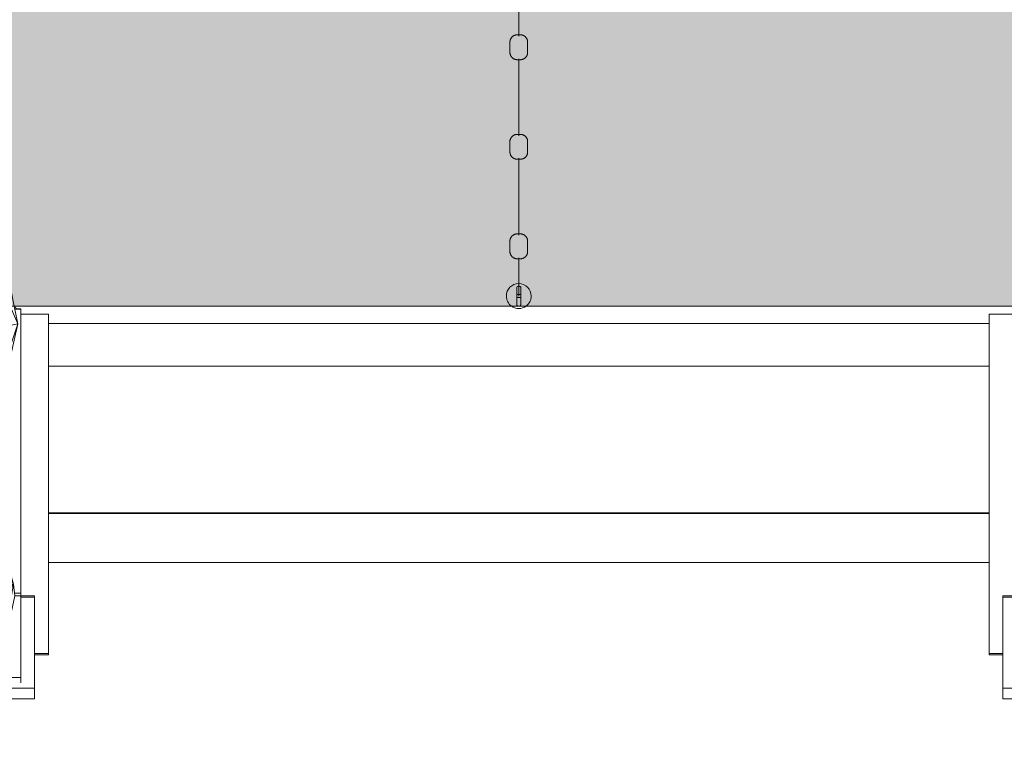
# Model space of a CAD drawing. Header units: millimetres. Extents: x 2016 to 102618, y -16590 to 68005.
# Tile 383 of 654: x 85498 to 87475, y 35419 to 36875. Entities that reach past the tile are written whole.
import ezdxf

# ---------------------------------------------------------------- set-up
doc = ezdxf.new("R2010")
doc.units = ezdxf.units.MM
for name, color, linetype, lineweight in [('A-DETL', 90, 'Continuous', 18), ('A-FLOR', 192, 'Continuous', 13), ('A-WALL', 113, 'Continuous', 13), ('L-PLNT', 71, 'Continuous', 13), ('Q-SPCQ', 91, 'Continuous', 13)]:
    doc.layers.add(name, color=color, linetype=linetype, lineweight=lineweight)
doc.layers.add('Water', color=131, linetype='Continuous')

# ---------------------------------------------------------------- blocks, each defined once
blk = doc.blocks.new('43_VCS_SE_goot_rooster_schuin - 28_VCS_RVS wand-gootrooster 25000mm-4108942-00 Begane grond')
at = {"layer": 'Q-SPCQ'}
for p, q in [((8444.5, 148.8), (6555.5, 148.8)), ((6555.5, -145.8), (8444.5, -145.8)), ((8444.5, -147.1), (6555.5, -147.1))]:
    blk.add_line(p, q, dxfattribs=at)
blk = doc.blocks.new('72_VCS_SE_startblok - startblok-V273-00 Begane grond')
at = {"layer": 'Q-SPCQ'}
for p, q in [((698.4, 305.5), (16.3, 305.5)), ((16.3, 305.5), (16.3, 250)), ((698.4, 305.5), (698.4, 277.5)), ((701.1, 305.5), (698.4, 305.5)), ((701.1, 277.5), (701.1, 305.5)), ((582.3, 277.5), (582.3, 237.7)), ((582.3, 277.5), (584.8, 277.5)), ((584.8, 277.5), (767.8, 277.5)), ((584.8, 277.5), (584.8, 250)), ((767.8, 277.5), (789.5, 277.5)), ((767.8, 277.5), (767.8, 197.9)), ((789.5, 277.5), (789.5, 195.1)), ((5.3, 250), (5.3, 237.5)), ((5.3, 250), (6.1, 250)), ((6.1, 250), (577, 250)), ((6.1, 237.7), (6.1, 250)), ((577, 250), (577, 237.2)), ((577, 250), (580, 250)), ((580, 250), (746.5, 250)), ((746.5, 250), (756.9, 250)), ((746.5, 250), (746.5, 202.5)), ((746.5, 64.6), (746.5, -250)), ((767.8, 69.3), (767.8, -277.5)), ((789.5, 74.2), (789.5, -277.5)), ((577, -49.1), (577, -250)), ((582.3, -40.8), (582.3, -277.5)), ((5.3, -198.2), (5.3, -250)), ((6.1, -250), (6.1, -198.3)), ((6.1, -250), (5.3, -250)), ((577, -250), (6.1, -250)), ((16.3, -250), (16.3, -305.5)), ((580, -250), (577, -250)), ((746.5, -250), (580, -250)), ((584.8, -250), (584.8, -277.5)), ((756.9, -250), (746.5, -250)), ((584.8, -277.5), (582.3, -277.5)), ((767.8, -277.5), (584.8, -277.5)), ((698.4, -277.5), (698.4, -305.5)), ((701.1, -305.5), (701.1, -277.5)), ((789.5, -277.5), (767.8, -277.5)), ((698.4, -305.5), (16.3, -305.5)), ((701.1, -305.5), (698.4, -305.5))]:
    blk.add_line(p, q, dxfattribs=at)
at = {"layer": 'Q-SPCQ', "flags": 128}
blk.add_lwpolyline([(0.3, -228), (0.3, -227.4), (0.3, -226.7), (0.3, -225.9), (0.3, -225), (0.3, -224), (0.3, -222.9), (0.3, -221.8), (0.3, -220.6), (0.3, -219.3), (0.3, -217.9), (0.3, -216.5), (0.3, -215), (0.3, -213.4), (0.3, -211.8), (0.3, -210.1), (0.3, -208.3), (0.3, -206.5), (0.3, -204.6), (0.3, -202.7), (0.3, -200.8), (0.3, -198.7), (0.3, -197.4)], dxfattribs=at)
at = {"layer": 'Q-SPCQ'}
for centre, start_param, end_param in [((15.3, 230), 2.503738, 2.617994), ((15.3, 230), 2.230939, 2.356194), ((15.3, -230), 2.879793, 3.403392), ((15.3, -230), 2.500242, 2.735911), ((15.3, -230), 3.55076, 3.856412), ((15.3, -230), 2.230939, 2.356194), ((15.3, -230), 3.926991, 4.052246)]:
    blk.add_ellipse(centre, major_axis=(15, 0), ratio=0.999679, start_param=start_param, end_param=end_param, dxfattribs=at)
for points, knots in [([(6, 241.8), (5.2, 241.2), (3.7, 239.7), (2.5, 238), (2, 237)], [-0.2881294, -0.2881294, -0.2881294, -0.2881294, -0.2222222, -0.1553465, -0.1553465, -0.1553465, -0.1553465]), ([(6, -218.2), (5.2, -218.8), (3.2, -220.8), (0.9, -224.8), (0.3, -228.3), (0.3, -230)], [-0.2881294, -0.2881294, -0.2881294, -0.2881294, -0.2222222, -0.1111111, 0, 0, 0, 0]), ([(0.3, -230), (0.3, -231.7), (0.9, -235.2), (3.2, -239.2), (5.2, -241.2), (6, -241.8)], [-1, -1, -1, -1, -0.8888889, -0.7777778, -0.7119288, -0.7119288, -0.7119288, -0.7119288])]:
    blk.add_open_spline(points, degree=3, knots=knots, dxfattribs=at)
blk = doc.blocks.new('72_VCS_SE_startblok - startblok-V272-00 Begane grond')
at = {"layer": 'Q-SPCQ'}
for p, q in [((698.4, 305.5), (16.3, 305.5)), ((16.3, 305.5), (16.3, 250)), ((698.4, 305.5), (698.4, 277.5)), ((701.1, 305.5), (698.4, 305.5)), ((701.1, 277.5), (701.1, 305.5)), ((582.3, 277.5), (582.3, -277.5)), ((582.3, 277.5), (584.8, 277.5)), ((584.8, 277.5), (767.8, 277.5)), ((584.8, 277.5), (584.8, 250)), ((767.8, 277.5), (789.5, 277.5)), ((767.8, 277.5), (767.8, -277.5)), ((789.5, 277.5), (789.5, -277.5)), ((5.3, 250), (5.3, -250)), ((5.3, 250), (6.1, 250)), ((6.1, 250), (577, 250)), ((6.1, -250), (6.1, 250)), ((577, 250), (577, -250)), ((577, 250), (580, 250)), ((580, 250), (746.5, 250)), ((746.5, 250), (756.9, 250)), ((746.5, 250), (746.5, -250)), ((0.3, 173.3), (0.3, -173.3)), ((6.1, -250), (5.3, -250)), ((577, -250), (6.1, -250)), ((16.3, -250), (16.3, -305.5)), ((580, -250), (577, -250)), ((746.5, -250), (580, -250)), ((584.8, -250), (584.8, -277.5)), ((756.9, -250), (746.5, -250)), ((584.8, -277.5), (582.3, -277.5)), ((767.8, -277.5), (584.8, -277.5)), ((698.4, -277.5), (698.4, -305.5)), ((701.1, -305.5), (701.1, -277.5)), ((789.5, -277.5), (767.8, -277.5)), ((698.4, -305.5), (16.3, -305.5)), ((701.1, -305.5), (698.4, -305.5))]:
    blk.add_line(p, q, dxfattribs=at)
at = {"layer": 'Q-SPCQ', "flags": 128}
for points in [[(0.3, 173.3), (0.3, 175.6), (0.3, 177.8), (0.3, 180.1), (0.3, 182.3), (0.3, 184.6), (0.3, 186.8), (0.3, 189), (0.3, 191.1), (0.3, 193.3), (0.3, 195.4), (0.3, 197.5), (0.3, 199.5), (0.3, 201.5), (0.3, 203.4), (0.3, 205.3), (0.3, 207.2), (0.3, 209), (0.3, 210.7), (0.3, 212.4), (0.3, 214), (0.3, 215.5), (0.3, 217), (0.3, 218.4), (0.3, 219.8), (0.3, 221), (0.3, 222.2), (0.3, 223.3), (0.3, 224.3), (0.3, 225.3), (0.3, 226.2), (0.3, 226.9), (0.3, 227.6), (0.3, 228.2)], [(0.3, -228), (0.3, -227.4), (0.3, -226.7), (0.3, -225.9), (0.3, -225), (0.3, -224), (0.3, -222.9), (0.3, -221.8), (0.3, -220.6), (0.3, -219.3), (0.3, -217.9), (0.3, -216.5), (0.3, -215), (0.3, -213.4), (0.3, -211.8), (0.3, -210.1), (0.3, -208.3), (0.3, -206.5), (0.3, -204.6), (0.3, -202.7), (0.3, -200.8), (0.3, -198.7), (0.3, -196.7), (0.3, -194.6), (0.3, -192.5), (0.3, -190.3), (0.3, -188.2), (0.3, -186), (0.3, -183.8), (0.3, -181.5), (0.3, -179.3), (0.3, -177), (0.3, -174.7), (0.3, -173.3)]]:
    blk.add_lwpolyline(points, dxfattribs=at)
at = {"layer": 'Q-SPCQ'}
for centre, start_param, end_param in [((15.3, 230), 2.503738, 2.732409), ((15.3, 230), 2.230939, 2.356194), ((15.3, 230), 2.879793, 3.403392), ((15.3, 230), 3.547264, 4.052246), ((15.3, -230), 2.879793, 3.403392), ((15.3, -230), 2.500242, 2.735911), ((15.3, -230), 3.55076, 3.856412), ((15.3, -230), 2.230939, 2.356194), ((15.3, -230), 3.926991, 4.052246)]:
    blk.add_ellipse(centre, major_axis=(15, 0), ratio=0.999679, start_param=start_param, end_param=end_param, dxfattribs=at)
for points, knots in [([(6, 241.8), (5.2, 241.2), (3.2, 239.2), (0.9, 235.2), (0.3, 231.7), (0.3, 230)], [-0.2881294, -0.2881294, -0.2881294, -0.2881294, -0.2222222, -0.1111111, 0, 0, 0, 0]), ([(0.3, 230), (0.3, 228.3), (0.9, 224.8), (3.2, 220.8), (5.2, 218.8), (6, 218.2)], [-1, -1, -1, -1, -0.8888889, -0.7777778, -0.7119288, -0.7119288, -0.7119288, -0.7119288]), ([(6, -218.2), (5.2, -218.8), (3.2, -220.8), (0.9, -224.8), (0.3, -228.3), (0.3, -230)], [-0.2881294, -0.2881294, -0.2881294, -0.2881294, -0.2222222, -0.1111111, 0, 0, 0, 0]), ([(0.3, -230), (0.3, -231.7), (0.9, -235.2), (3.2, -239.2), (5.2, -241.2), (6, -241.8)], [-1, -1, -1, -1, -0.8888889, -0.7777778, -0.7119288, -0.7119288, -0.7119288, -0.7119288])]:
    blk.add_open_spline(points, degree=3, knots=knots, dxfattribs=at)
blk = doc.blocks.new('89_VCS_SE_drijflijn - drijflijn-V276-00 Begane grond')
at = {"layer": 'Q-SPCQ'}
for p, q in [((11179.9, 0), (11334.6, 0)), ((11367.2, 17.8), (11346.7, 17.8)), ((11379.9, 0), (11534.6, 0)), ((11567.2, 17.8), (11546.7, 17.8)), ((11579.9, 0), (11734.6, 0)), ((11767.2, 17.8), (11746.7, 17.8)), ((11779.9, 0), (11856.9, 0)), ((11836.9, -1.2), (11836.9, 1.1)), ((11839.9, 4.1), (11873.9, 4.1)), ((11853.9, 4.1), (11853.9, -4.2)), ((11859.9, -4.2), (11859.9, 4.1)), ((11876.9, 1.1), (11876.9, -1.2)), ((11346.7, -17.8), (11367.2, -17.8)), ((11546.7, -17.8), (11567.2, -17.8)), ((11746.7, -17.8), (11767.2, -17.8)), ((11873.9, -4.2), (11839.9, -4.2))]:
    blk.add_line(p, q, dxfattribs=at)
at = {"layer": 'Q-SPCQ', "flags": 128}
for points in [[(11331.9, 3), (11331.9, 3.6), (11331.9, 4.2), (11332, 4.8), (11332.1, 5.4), (11332.2, 5.9), (11332.3, 6.5), (11332.5, 7.1), (11332.6, 7.7), (11332.8, 8.2), (11333, 8.8), (11333.3, 9.3), (11333.6, 9.9), (11333.8, 10.4), (11334.1, 10.9), (11334.5, 11.4), (11334.8, 11.9), (11335.2, 12.3), (11335.6, 12.8), (11336, 13.2), (11336.4, 13.6), (11336.8, 14.1), (11337.3, 14.4), (11337.7, 14.8), (11338.2, 15.2), (11338.7, 15.5), (11339.2, 15.8), (11339.7, 16.1), (11340.3, 16.4), (11340.8, 16.6), (11341.3, 16.8), (11341.9, 17), (11342.5, 17.2), (11343, 17.4), (11343.6, 17.5), (11344.2, 17.6), (11344.8, 17.7), (11345.4, 17.8), (11346, 17.8), (11346.6, 17.8), (11346.7, 17.8)], [(11331.9, -3), (11331.9, -3), (11331.9, -3), (11331.9, -3), (11331.9, -3), (11331.9, -2.9), (11331.9, -2.9), (11331.9, -2.9), (11331.9, -2.8), (11331.9, -2.8), (11331.9, -2.8), (11331.9, -2.7), (11331.9, -2.7), (11331.9, -2.6), (11331.9, -2.5), (11331.9, -2.5), (11331.9, -2.4), (11331.9, -2.3), (11331.9, -2.3), (11331.9, -2.2), (11331.9, -2.1), (11331.9, -2), (11331.9, -1.9), (11331.9, -1.8), (11331.9, -1.7), (11331.9, -1.6), (11331.9, -1.5), (11331.9, -1.4), (11331.9, -1.3), (11331.9, -1.2), (11331.9, -1.1), (11331.9, -1), (11331.9, -0.9), (11331.9, -0.7), (11331.9, -0.6), (11331.9, -0.5), (11331.9, -0.4), (11331.9, -0.3), (11331.9, -0.2), (11331.9, 0), (11331.9, 0.1), (11331.9, 0.2), (11331.9, 0.3), (11331.9, 0.4), (11331.9, 0.6), (11331.9, 0.7), (11331.9, 0.8), (11331.9, 0.9), (11331.9, 1), (11331.9, 1.1), (11331.9, 1.2), (11331.9, 1.4), (11331.9, 1.5), (11331.9, 1.6), (11331.9, 1.7), (11331.9, 1.8), (11331.9, 1.9), (11331.9, 2), (11331.9, 2), (11331.9, 2.1), (11331.9, 2.2), (11331.9, 2.3), (11331.9, 2.4), (11331.9, 2.4), (11331.9, 2.5), (11331.9, 2.6), (11331.9, 2.6), (11331.9, 2.7), (11331.9, 2.7), (11331.9, 2.8), (11331.9, 2.8), (11331.9, 2.9), (11331.9, 2.9), (11331.9, 2.9), (11331.9, 3), (11331.9, 3), (11331.9, 3), (11331.9, 3), (11331.9, 3)], [(11331.9, 3), (11331.9, 3), (11331.9, 3), (11331.9, 3), (11331.9, 3), (11331.9, 2.9), (11331.9, 2.9), (11331.9, 2.9), (11331.9, 2.8), (11331.9, 2.8), (11331.9, 2.8), (11331.9, 2.7), (11331.9, 2.7), (11331.9, 2.6), (11331.9, 2.5), (11331.9, 2.5), (11331.9, 2.4), (11331.9, 2.3), (11331.9, 2.3), (11331.9, 2.2), (11331.9, 2.1), (11331.9, 2), (11331.9, 1.9), (11331.9, 1.8), (11331.9, 1.7), (11331.9, 1.6), (11331.9, 1.5), (11331.9, 1.4), (11331.9, 1.3), (11331.9, 1.2), (11331.9, 1.1), (11331.9, 1), (11331.9, 0.9), (11331.9, 0.7), (11331.9, 0.6), (11331.9, 0.5), (11331.9, 0.4), (11331.9, 0.3), (11331.9, 0.2), (11331.9, 0), (11331.9, -0.1), (11331.9, -0.2), (11331.9, -0.3), (11331.9, -0.4), (11331.9, -0.6), (11331.9, -0.7), (11331.9, -0.8), (11331.9, -0.9), (11331.9, -1), (11331.9, -1.1), (11331.9, -1.2), (11331.9, -1.4), (11331.9, -1.5), (11331.9, -1.6), (11331.9, -1.7), (11331.9, -1.8), (11331.9, -1.9), (11331.9, -2), (11331.9, -2), (11331.9, -2.1), (11331.9, -2.2), (11331.9, -2.3), (11331.9, -2.4), (11331.9, -2.4), (11331.9, -2.5), (11331.9, -2.6), (11331.9, -2.6), (11331.9, -2.7), (11331.9, -2.7), (11331.9, -2.8), (11331.9, -2.8), (11331.9, -2.9), (11331.9, -2.9), (11331.9, -2.9), (11331.9, -3), (11331.9, -3), (11331.9, -3), (11331.9, -3), (11331.9, -3)], [(11367.2, 17.8), (11367.8, 17.8), (11368.4, 17.8), (11368.9, 17.7), (11369.5, 17.7), (11370.1, 17.5), (11370.7, 17.4), (11371.2, 17.3), (11371.8, 17.1), (11372.4, 16.9), (11372.9, 16.7), (11373.4, 16.4), (11374, 16.2), (11374.5, 15.9), (11375, 15.6), (11375.5, 15.3), (11376, 14.9), (11376.4, 14.6), (11376.9, 14.2), (11377.3, 13.8), (11377.7, 13.4), (11378.1, 13), (11378.5, 12.5), (11378.9, 12.1), (11379.2, 11.6), (11379.5, 11.1), (11379.9, 10.6), (11380.1, 10.1), (11380.4, 9.6), (11380.7, 9), (11380.9, 8.5), (11381.1, 7.9), (11381.3, 7.4), (11381.4, 6.8), (11381.5, 6.2), (11381.7, 5.7), (11381.7, 5.1), (11381.8, 4.5), (11381.9, 3.9), (11381.9, 3.3), (11381.9, 3.2)], [(11381.9, 3.2), (11381.9, 3.2), (11381.9, 3.1), (11381.9, 3.1), (11381.9, 3.1), (11381.9, 3.1), (11381.9, 3.1), (11381.9, 3), (11381.9, 3), (11381.9, 3), (11381.9, 2.9), (11381.9, 2.9), (11381.9, 2.8), (11381.9, 2.7), (11381.9, 2.7), (11381.9, 2.6), (11381.9, 2.5), (11381.9, 2.5), (11381.9, 2.4), (11381.9, 2.3), (11381.9, 2.2), (11381.9, 2.1), (11381.9, 2), (11381.9, 1.9), (11381.9, 1.8), (11381.9, 1.7), (11381.9, 1.6), (11381.9, 1.5), (11381.9, 1.4), (11381.9, 1.3), (11381.9, 1.1), (11381.9, 1), (11381.9, 0.9), (11381.9, 0.8), (11381.9, 0.7), (11381.9, 0.5), (11381.9, 0.4), (11381.9, 0.3), (11381.9, 0.2), (11381.9, 0), (11381.9, -0.1), (11381.9, -0.2), (11381.9, -0.3), (11381.9, -0.5), (11381.9, -0.6), (11381.9, -0.7), (11381.9, -0.8), (11381.9, -1), (11381.9, -1.1), (11381.9, -1.2), (11381.9, -1.3), (11381.9, -1.4), (11381.9, -1.5), (11381.9, -1.6), (11381.9, -1.8), (11381.9, -1.9), (11381.9, -2), (11381.9, -2.1), (11381.9, -2.2), (11381.9, -2.2), (11381.9, -2.3), (11381.9, -2.4), (11381.9, -2.5), (11381.9, -2.6), (11381.9, -2.6), (11381.9, -2.7), (11381.9, -2.8), (11381.9, -2.8), (11381.9, -2.9), (11381.9, -2.9), (11381.9, -3), (11381.9, -3), (11381.9, -3.1), (11381.9, -3.1), (11381.9, -3.1), (11381.9, -3.1), (11381.9, -3.1), (11381.9, -3.2), (11381.9, -3.2)], [(11381.9, -3.2), (11381.9, -3.2), (11381.9, -3.1), (11381.9, -3.1), (11381.9, -3.1), (11381.9, -3.1), (11381.9, -3.1), (11381.9, -3), (11381.9, -3), (11381.9, -3), (11381.9, -2.9), (11381.9, -2.9), (11381.9, -2.8), (11381.9, -2.7), (11381.9, -2.7), (11381.9, -2.6), (11381.9, -2.5), (11381.9, -2.5), (11381.9, -2.4), (11381.9, -2.3), (11381.9, -2.2), (11381.9, -2.1), (11381.9, -2), (11381.9, -1.9), (11381.9, -1.8), (11381.9, -1.7), (11381.9, -1.6), (11381.9, -1.5), (11381.9, -1.4), (11381.9, -1.3), (11381.9, -1.1), (11381.9, -1), (11381.9, -0.9), (11381.9, -0.8), (11381.9, -0.7), (11381.9, -0.5), (11381.9, -0.4), (11381.9, -0.3), (11381.9, -0.2), (11381.9, 0), (11381.9, 0.1), (11381.9, 0.2), (11381.9, 0.3), (11381.9, 0.5), (11381.9, 0.6), (11381.9, 0.7), (11381.9, 0.8), (11381.9, 1), (11381.9, 1.1), (11381.9, 1.2), (11381.9, 1.3), (11381.9, 1.4), (11381.9, 1.5), (11381.9, 1.6), (11381.9, 1.8), (11381.9, 1.9), (11381.9, 2), (11381.9, 2.1), (11381.9, 2.2), (11381.9, 2.2), (11381.9, 2.3), (11381.9, 2.4), (11381.9, 2.5), (11381.9, 2.6), (11381.9, 2.6), (11381.9, 2.7), (11381.9, 2.8), (11381.9, 2.8), (11381.9, 2.9), (11381.9, 2.9), (11381.9, 3), (11381.9, 3), (11381.9, 3.1), (11381.9, 3.1), (11381.9, 3.1), (11381.9, 3.1), (11381.9, 3.1), (11381.9, 3.2), (11381.9, 3.2)], [(11531.9, 3), (11531.9, 3.6), (11531.9, 4.2), (11532, 4.8), (11532.1, 5.4), (11532.2, 5.9), (11532.3, 6.5), (11532.5, 7.1), (11532.6, 7.7), (11532.8, 8.2), (11533, 8.8), (11533.3, 9.3), (11533.6, 9.9), (11533.8, 10.4), (11534.1, 10.9), (11534.5, 11.4), (11534.8, 11.9), (11535.2, 12.3), (11535.6, 12.8), (11536, 13.2), (11536.4, 13.6), (11536.8, 14.1), (11537.3, 14.4), (11537.7, 14.8), (11538.2, 15.2), (11538.7, 15.5), (11539.2, 15.8), (11539.7, 16.1), (11540.3, 16.4), (11540.8, 16.6), (11541.3, 16.8), (11541.9, 17), (11542.5, 17.2), (11543, 17.4), (11543.6, 17.5), (11544.2, 17.6), (11544.8, 17.7), (11545.4, 17.8), (11546, 17.8), (11546.6, 17.8), (11546.7, 17.8)], [(11531.9, -3), (11531.9, -3), (11531.9, -3), (11531.9, -3), (11531.9, -3), (11531.9, -2.9), (11531.9, -2.9), (11531.9, -2.9), (11531.9, -2.8), (11531.9, -2.8), (11531.9, -2.8), (11531.9, -2.7), (11531.9, -2.7), (11531.9, -2.6), (11531.9, -2.5), (11531.9, -2.5), (11531.9, -2.4), (11531.9, -2.3), (11531.9, -2.3), (11531.9, -2.2), (11531.9, -2.1), (11531.9, -2), (11531.9, -1.9), (11531.9, -1.8), (11531.9, -1.7), (11531.9, -1.6), (11531.9, -1.5), (11531.9, -1.4), (11531.9, -1.3), (11531.9, -1.2), (11531.9, -1.1), (11531.9, -1), (11531.9, -0.9), (11531.9, -0.7), (11531.9, -0.6), (11531.9, -0.5), (11531.9, -0.4), (11531.9, -0.3), (11531.9, -0.2), (11531.9, 0), (11531.9, 0.1), (11531.9, 0.2), (11531.9, 0.3), (11531.9, 0.4), (11531.9, 0.6), (11531.9, 0.7), (11531.9, 0.8), (11531.9, 0.9), (11531.9, 1), (11531.9, 1.1), (11531.9, 1.2), (11531.9, 1.4), (11531.9, 1.5), (11531.9, 1.6), (11531.9, 1.7), (11531.9, 1.8), (11531.9, 1.9), (11531.9, 2), (11531.9, 2), (11531.9, 2.1), (11531.9, 2.2), (11531.9, 2.3), (11531.9, 2.4), (11531.9, 2.4), (11531.9, 2.5), (11531.9, 2.6), (11531.9, 2.6), (11531.9, 2.7), (11531.9, 2.7), (11531.9, 2.8), (11531.9, 2.8), (11531.9, 2.9), (11531.9, 2.9), (11531.9, 2.9), (11531.9, 3), (11531.9, 3), (11531.9, 3), (11531.9, 3), (11531.9, 3)], [(11531.9, 3), (11531.9, 3), (11531.9, 3), (11531.9, 3), (11531.9, 3), (11531.9, 2.9), (11531.9, 2.9), (11531.9, 2.9), (11531.9, 2.8), (11531.9, 2.8), (11531.9, 2.8), (11531.9, 2.7), (11531.9, 2.7), (11531.9, 2.6), (11531.9, 2.5), (11531.9, 2.5), (11531.9, 2.4), (11531.9, 2.3), (11531.9, 2.3), (11531.9, 2.2), (11531.9, 2.1), (11531.9, 2), (11531.9, 1.9), (11531.9, 1.8), (11531.9, 1.7), (11531.9, 1.6), (11531.9, 1.5), (11531.9, 1.4), (11531.9, 1.3), (11531.9, 1.2), (11531.9, 1.1), (11531.9, 1), (11531.9, 0.9), (11531.9, 0.7), (11531.9, 0.6), (11531.9, 0.5), (11531.9, 0.4), (11531.9, 0.3), (11531.9, 0.2), (11531.9, 0), (11531.9, -0.1), (11531.9, -0.2), (11531.9, -0.3), (11531.9, -0.4), (11531.9, -0.6), (11531.9, -0.7), (11531.9, -0.8), (11531.9, -0.9), (11531.9, -1), (11531.9, -1.1), (11531.9, -1.2), (11531.9, -1.4), (11531.9, -1.5), (11531.9, -1.6), (11531.9, -1.7), (11531.9, -1.8), (11531.9, -1.9), (11531.9, -2), (11531.9, -2), (11531.9, -2.1), (11531.9, -2.2), (11531.9, -2.3), (11531.9, -2.4), (11531.9, -2.4), (11531.9, -2.5), (11531.9, -2.6), (11531.9, -2.6), (11531.9, -2.7), (11531.9, -2.7), (11531.9, -2.8), (11531.9, -2.8), (11531.9, -2.9), (11531.9, -2.9), (11531.9, -2.9), (11531.9, -3), (11531.9, -3), (11531.9, -3), (11531.9, -3), (11531.9, -3)], [(11567.2, 17.8), (11567.8, 17.8), (11568.4, 17.8), (11568.9, 17.7), (11569.5, 17.7), (11570.1, 17.5), (11570.7, 17.4), (11571.2, 17.3), (11571.8, 17.1), (11572.4, 16.9), (11572.9, 16.7), (11573.4, 16.4), (11574, 16.2), (11574.5, 15.9), (11575, 15.6), (11575.5, 15.3), (11576, 14.9), (11576.4, 14.6), (11576.9, 14.2), (11577.3, 13.8), (11577.7, 13.4), (11578.1, 13), (11578.5, 12.5), (11578.9, 12.1), (11579.2, 11.6), (11579.5, 11.1), (11579.9, 10.6), (11580.1, 10.1), (11580.4, 9.6), (11580.7, 9), (11580.9, 8.5), (11581.1, 7.9), (11581.3, 7.4), (11581.4, 6.8), (11581.5, 6.2), (11581.7, 5.7), (11581.7, 5.1), (11581.8, 4.5), (11581.9, 3.9), (11581.9, 3.3), (11581.9, 3.2)], [(11581.9, 3.2), (11581.9, 3.2), (11581.9, 3.1), (11581.9, 3.1), (11581.9, 3.1), (11581.9, 3.1), (11581.9, 3.1), (11581.9, 3), (11581.9, 3), (11581.9, 3), (11581.9, 2.9), (11581.9, 2.9), (11581.9, 2.8), (11581.9, 2.7), (11581.9, 2.7), (11581.9, 2.6), (11581.9, 2.5), (11581.9, 2.5), (11581.9, 2.4), (11581.9, 2.3), (11581.9, 2.2), (11581.9, 2.1), (11581.9, 2), (11581.9, 1.9), (11581.9, 1.8), (11581.9, 1.7), (11581.9, 1.6), (11581.9, 1.5), (11581.9, 1.4), (11581.9, 1.3), (11581.9, 1.1), (11581.9, 1), (11581.9, 0.9), (11581.9, 0.8), (11581.9, 0.7), (11581.9, 0.5), (11581.9, 0.4), (11581.9, 0.3), (11581.9, 0.2), (11581.9, 0), (11581.9, -0.1), (11581.9, -0.2), (11581.9, -0.3), (11581.9, -0.5), (11581.9, -0.6), (11581.9, -0.7), (11581.9, -0.8), (11581.9, -1), (11581.9, -1.1), (11581.9, -1.2), (11581.9, -1.3), (11581.9, -1.4), (11581.9, -1.5), (11581.9, -1.6), (11581.9, -1.8), (11581.9, -1.9), (11581.9, -2), (11581.9, -2.1), (11581.9, -2.2), (11581.9, -2.2), (11581.9, -2.3), (11581.9, -2.4), (11581.9, -2.5), (11581.9, -2.6), (11581.9, -2.6), (11581.9, -2.7), (11581.9, -2.8), (11581.9, -2.8), (11581.9, -2.9), (11581.9, -2.9), (11581.9, -3), (11581.9, -3), (11581.9, -3.1), (11581.9, -3.1), (11581.9, -3.1), (11581.9, -3.1), (11581.9, -3.1), (11581.9, -3.2), (11581.9, -3.2)], [(11581.9, -3.2), (11581.9, -3.2), (11581.9, -3.1), (11581.9, -3.1), (11581.9, -3.1), (11581.9, -3.1), (11581.9, -3.1), (11581.9, -3), (11581.9, -3), (11581.9, -3), (11581.9, -2.9), (11581.9, -2.9), (11581.9, -2.8), (11581.9, -2.7), (11581.9, -2.7), (11581.9, -2.6), (11581.9, -2.5), (11581.9, -2.5), (11581.9, -2.4), (11581.9, -2.3), (11581.9, -2.2), (11581.9, -2.1), (11581.9, -2), (11581.9, -1.9), (11581.9, -1.8), (11581.9, -1.7), (11581.9, -1.6), (11581.9, -1.5), (11581.9, -1.4), (11581.9, -1.3), (11581.9, -1.1), (11581.9, -1), (11581.9, -0.9), (11581.9, -0.8), (11581.9, -0.7), (11581.9, -0.5), (11581.9, -0.4), (11581.9, -0.3), (11581.9, -0.2), (11581.9, 0), (11581.9, 0.1), (11581.9, 0.2), (11581.9, 0.3), (11581.9, 0.5), (11581.9, 0.6), (11581.9, 0.7), (11581.9, 0.8), (11581.9, 1), (11581.9, 1.1), (11581.9, 1.2), (11581.9, 1.3), (11581.9, 1.4), (11581.9, 1.5), (11581.9, 1.6), (11581.9, 1.8), (11581.9, 1.9), (11581.9, 2), (11581.9, 2.1), (11581.9, 2.2), (11581.9, 2.2), (11581.9, 2.3), (11581.9, 2.4), (11581.9, 2.5), (11581.9, 2.6), (11581.9, 2.6), (11581.9, 2.7), (11581.9, 2.8), (11581.9, 2.8), (11581.9, 2.9), (11581.9, 2.9), (11581.9, 3), (11581.9, 3), (11581.9, 3.1), (11581.9, 3.1), (11581.9, 3.1), (11581.9, 3.1), (11581.9, 3.1), (11581.9, 3.2), (11581.9, 3.2)], [(11731.9, 3), (11731.9, 3.6), (11731.9, 4.2), (11732, 4.8), (11732.1, 5.4), (11732.2, 5.9), (11732.3, 6.5), (11732.5, 7.1), (11732.6, 7.7), (11732.8, 8.2), (11733, 8.8), (11733.3, 9.3), (11733.6, 9.9), (11733.8, 10.4), (11734.1, 10.9), (11734.5, 11.4), (11734.8, 11.9), (11735.2, 12.3), (11735.6, 12.8), (11736, 13.2), (11736.4, 13.6), (11736.8, 14.1), (11737.3, 14.4), (11737.7, 14.8), (11738.2, 15.2), (11738.7, 15.5), (11739.2, 15.8), (11739.7, 16.1), (11740.3, 16.4), (11740.8, 16.6), (11741.3, 16.8), (11741.9, 17), (11742.5, 17.2), (11743, 17.4), (11743.6, 17.5), (11744.2, 17.6), (11744.8, 17.7), (11745.4, 17.8), (11746, 17.8), (11746.6, 17.8), (11746.7, 17.8)], [(11731.9, -3), (11731.9, -3), (11731.9, -3), (11731.9, -3), (11731.9, -3), (11731.9, -2.9), (11731.9, -2.9), (11731.9, -2.9), (11731.9, -2.8), (11731.9, -2.8), (11731.9, -2.8), (11731.9, -2.7), (11731.9, -2.7), (11731.9, -2.6), (11731.9, -2.5), (11731.9, -2.5), (11731.9, -2.4), (11731.9, -2.3), (11731.9, -2.3), (11731.9, -2.2), (11731.9, -2.1), (11731.9, -2), (11731.9, -1.9), (11731.9, -1.8), (11731.9, -1.7), (11731.9, -1.6), (11731.9, -1.5), (11731.9, -1.4), (11731.9, -1.3), (11731.9, -1.2), (11731.9, -1.1), (11731.9, -1), (11731.9, -0.9), (11731.9, -0.7), (11731.9, -0.6), (11731.9, -0.5), (11731.9, -0.4), (11731.9, -0.3), (11731.9, -0.2), (11731.9, 0), (11731.9, 0.1), (11731.9, 0.2), (11731.9, 0.3), (11731.9, 0.4), (11731.9, 0.6), (11731.9, 0.7), (11731.9, 0.8), (11731.9, 0.9), (11731.9, 1), (11731.9, 1.1), (11731.9, 1.2), (11731.9, 1.4), (11731.9, 1.5), (11731.9, 1.6), (11731.9, 1.7), (11731.9, 1.8), (11731.9, 1.9), (11731.9, 2), (11731.9, 2), (11731.9, 2.1), (11731.9, 2.2), (11731.9, 2.3), (11731.9, 2.4), (11731.9, 2.4), (11731.9, 2.5), (11731.9, 2.6), (11731.9, 2.6), (11731.9, 2.7), (11731.9, 2.7), (11731.9, 2.8), (11731.9, 2.8), (11731.9, 2.9), (11731.9, 2.9), (11731.9, 2.9), (11731.9, 3), (11731.9, 3), (11731.9, 3), (11731.9, 3), (11731.9, 3)], [(11731.9, 3), (11731.9, 3), (11731.9, 3), (11731.9, 3), (11731.9, 3), (11731.9, 2.9), (11731.9, 2.9), (11731.9, 2.9), (11731.9, 2.8), (11731.9, 2.8), (11731.9, 2.8), (11731.9, 2.7), (11731.9, 2.7), (11731.9, 2.6), (11731.9, 2.5), (11731.9, 2.5), (11731.9, 2.4), (11731.9, 2.3), (11731.9, 2.3), (11731.9, 2.2), (11731.9, 2.1), (11731.9, 2), (11731.9, 1.9), (11731.9, 1.8), (11731.9, 1.7), (11731.9, 1.6), (11731.9, 1.5), (11731.9, 1.4), (11731.9, 1.3), (11731.9, 1.2), (11731.9, 1.1), (11731.9, 1), (11731.9, 0.9), (11731.9, 0.7), (11731.9, 0.6), (11731.9, 0.5), (11731.9, 0.4), (11731.9, 0.3), (11731.9, 0.2), (11731.9, 0), (11731.9, -0.1), (11731.9, -0.2), (11731.9, -0.3), (11731.9, -0.4), (11731.9, -0.6), (11731.9, -0.7), (11731.9, -0.8), (11731.9, -0.9), (11731.9, -1), (11731.9, -1.1), (11731.9, -1.2), (11731.9, -1.4), (11731.9, -1.5), (11731.9, -1.6), (11731.9, -1.7), (11731.9, -1.8), (11731.9, -1.9), (11731.9, -2), (11731.9, -2), (11731.9, -2.1), (11731.9, -2.2), (11731.9, -2.3), (11731.9, -2.4), (11731.9, -2.4), (11731.9, -2.5), (11731.9, -2.6), (11731.9, -2.6), (11731.9, -2.7), (11731.9, -2.7), (11731.9, -2.8), (11731.9, -2.8), (11731.9, -2.9), (11731.9, -2.9), (11731.9, -2.9), (11731.9, -3), (11731.9, -3), (11731.9, -3), (11731.9, -3), (11731.9, -3)], [(11767.2, 17.8), (11767.8, 17.8), (11768.4, 17.8), (11768.9, 17.7), (11769.5, 17.7), (11770.1, 17.5), (11770.7, 17.4), (11771.2, 17.3), (11771.8, 17.1), (11772.4, 16.9), (11772.9, 16.7), (11773.4, 16.4), (11774, 16.2), (11774.5, 15.9), (11775, 15.6), (11775.5, 15.3), (11776, 14.9), (11776.4, 14.6), (11776.9, 14.2), (11777.3, 13.8), (11777.7, 13.4), (11778.1, 13), (11778.5, 12.5), (11778.9, 12.1), (11779.2, 11.6), (11779.5, 11.1), (11779.9, 10.6), (11780.1, 10.1), (11780.4, 9.6), (11780.7, 9), (11780.9, 8.5), (11781.1, 7.9), (11781.3, 7.4), (11781.4, 6.8), (11781.5, 6.2), (11781.7, 5.7), (11781.7, 5.1), (11781.8, 4.5), (11781.9, 3.9), (11781.9, 3.3), (11781.9, 3.2)], [(11781.9, 3.2), (11781.9, 3.2), (11781.9, 3.1), (11781.9, 3.1), (11781.9, 3.1), (11781.9, 3.1), (11781.9, 3.1), (11781.9, 3), (11781.9, 3), (11781.9, 3), (11781.9, 2.9), (11781.9, 2.9), (11781.9, 2.8), (11781.9, 2.7), (11781.9, 2.7), (11781.9, 2.6), (11781.9, 2.5), (11781.9, 2.5), (11781.9, 2.4), (11781.9, 2.3), (11781.9, 2.2), (11781.9, 2.1), (11781.9, 2), (11781.9, 1.9), (11781.9, 1.8), (11781.9, 1.7), (11781.9, 1.6), (11781.9, 1.5), (11781.9, 1.4), (11781.9, 1.3), (11781.9, 1.1), (11781.9, 1), (11781.9, 0.9), (11781.9, 0.8), (11781.9, 0.7), (11781.9, 0.5), (11781.9, 0.4), (11781.9, 0.3), (11781.9, 0.2), (11781.9, 0), (11781.9, -0.1), (11781.9, -0.2), (11781.9, -0.3), (11781.9, -0.5), (11781.9, -0.6), (11781.9, -0.7), (11781.9, -0.8), (11781.9, -1), (11781.9, -1.1), (11781.9, -1.2), (11781.9, -1.3), (11781.9, -1.4), (11781.9, -1.5), (11781.9, -1.6), (11781.9, -1.8), (11781.9, -1.9), (11781.9, -2), (11781.9, -2.1), (11781.9, -2.2), (11781.9, -2.2), (11781.9, -2.3), (11781.9, -2.4), (11781.9, -2.5), (11781.9, -2.6), (11781.9, -2.6), (11781.9, -2.7), (11781.9, -2.8), (11781.9, -2.8), (11781.9, -2.9), (11781.9, -2.9), (11781.9, -3), (11781.9, -3), (11781.9, -3.1), (11781.9, -3.1), (11781.9, -3.1), (11781.9, -3.1), (11781.9, -3.1), (11781.9, -3.2), (11781.9, -3.2)], [(11781.9, -3.2), (11781.9, -3.2), (11781.9, -3.1), (11781.9, -3.1), (11781.9, -3.1), (11781.9, -3.1), (11781.9, -3.1), (11781.9, -3), (11781.9, -3), (11781.9, -3), (11781.9, -2.9), (11781.9, -2.9), (11781.9, -2.8), (11781.9, -2.7), (11781.9, -2.7), (11781.9, -2.6), (11781.9, -2.5), (11781.9, -2.5), (11781.9, -2.4), (11781.9, -2.3), (11781.9, -2.2), (11781.9, -2.1), (11781.9, -2), (11781.9, -1.9), (11781.9, -1.8), (11781.9, -1.7), (11781.9, -1.6), (11781.9, -1.5), (11781.9, -1.4), (11781.9, -1.3), (11781.9, -1.1), (11781.9, -1), (11781.9, -0.9), (11781.9, -0.8), (11781.9, -0.7), (11781.9, -0.5), (11781.9, -0.4), (11781.9, -0.3), (11781.9, -0.2), (11781.9, 0), (11781.9, 0.1), (11781.9, 0.2), (11781.9, 0.3), (11781.9, 0.5), (11781.9, 0.6), (11781.9, 0.7), (11781.9, 0.8), (11781.9, 1), (11781.9, 1.1), (11781.9, 1.2), (11781.9, 1.3), (11781.9, 1.4), (11781.9, 1.5), (11781.9, 1.6), (11781.9, 1.8), (11781.9, 1.9), (11781.9, 2), (11781.9, 2.1), (11781.9, 2.2), (11781.9, 2.2), (11781.9, 2.3), (11781.9, 2.4), (11781.9, 2.5), (11781.9, 2.6), (11781.9, 2.6), (11781.9, 2.7), (11781.9, 2.8), (11781.9, 2.8), (11781.9, 2.9), (11781.9, 2.9), (11781.9, 3), (11781.9, 3), (11781.9, 3.1), (11781.9, 3.1), (11781.9, 3.1), (11781.9, 3.1), (11781.9, 3.1), (11781.9, 3.2), (11781.9, 3.2)], [(11346.7, -17.8), (11346.1, -17.8), (11345.5, -17.8), (11344.9, -17.7), (11344.4, -17.7), (11343.8, -17.5), (11343.2, -17.4), (11342.6, -17.3), (11342, -17.1), (11341.5, -16.9), (11340.9, -16.7), (11340.4, -16.4), (11339.9, -16.2), (11339.3, -15.9), (11338.8, -15.6), (11338.3, -15.2), (11337.9, -14.9), (11337.4, -14.5), (11336.9, -14.2), (11336.5, -13.8), (11336.1, -13.3), (11335.7, -12.9), (11335.3, -12.5), (11334.9, -12), (11334.6, -11.5), (11334.2, -11), (11333.9, -10.5), (11333.6, -10), (11333.4, -9.5), (11333.1, -8.9), (11332.9, -8.4), (11332.7, -7.8), (11332.5, -7.3), (11332.3, -6.7), (11332.2, -6.1), (11332.1, -5.5), (11332, -4.9), (11331.9, -4.3), (11331.9, -3.8), (11331.9, -3.2), (11331.9, -3)], [(11381.9, -3.2), (11381.9, -3.7), (11381.8, -4.3), (11381.8, -4.9), (11381.7, -5.5), (11381.6, -6.1), (11381.5, -6.6), (11381.3, -7.2), (11381.1, -7.8), (11380.9, -8.3), (11380.7, -8.9), (11380.5, -9.4), (11380.2, -9.9), (11379.9, -10.5), (11379.6, -11), (11379.3, -11.4), (11379, -11.9), (11378.6, -12.4), (11378.2, -12.8), (11377.8, -13.3), (11377.4, -13.7), (11377, -14.1), (11376.5, -14.5), (11376.1, -14.8), (11375.6, -15.2), (11375.1, -15.5), (11374.6, -15.8), (11374.1, -16.1), (11373.6, -16.4), (11373.1, -16.6), (11372.5, -16.8), (11372, -17), (11371.4, -17.2), (11370.8, -17.4), (11370.3, -17.5), (11369.7, -17.6), (11369.1, -17.7), (11368.5, -17.8), (11367.9, -17.8), (11367.3, -17.8), (11367.2, -17.8)], [(11546.7, -17.8), (11546.1, -17.8), (11545.5, -17.8), (11544.9, -17.7), (11544.4, -17.7), (11543.8, -17.5), (11543.2, -17.4), (11542.6, -17.3), (11542, -17.1), (11541.5, -16.9), (11540.9, -16.7), (11540.4, -16.4), (11539.9, -16.2), (11539.3, -15.9), (11538.8, -15.6), (11538.3, -15.2), (11537.9, -14.9), (11537.4, -14.5), (11536.9, -14.2), (11536.5, -13.8), (11536.1, -13.3), (11535.7, -12.9), (11535.3, -12.5), (11534.9, -12), (11534.6, -11.5), (11534.2, -11), (11533.9, -10.5), (11533.6, -10), (11533.4, -9.5), (11533.1, -8.9), (11532.9, -8.4), (11532.7, -7.8), (11532.5, -7.3), (11532.3, -6.7), (11532.2, -6.1), (11532.1, -5.5), (11532, -4.9), (11531.9, -4.3), (11531.9, -3.8), (11531.9, -3.2), (11531.9, -3)], [(11581.9, -3.2), (11581.9, -3.7), (11581.8, -4.3), (11581.8, -4.9), (11581.7, -5.5), (11581.6, -6.1), (11581.5, -6.6), (11581.3, -7.2), (11581.1, -7.8), (11580.9, -8.3), (11580.7, -8.9), (11580.5, -9.4), (11580.2, -9.9), (11579.9, -10.5), (11579.6, -11), (11579.3, -11.4), (11579, -11.9), (11578.6, -12.4), (11578.2, -12.8), (11577.8, -13.3), (11577.4, -13.7), (11577, -14.1), (11576.5, -14.5), (11576.1, -14.8), (11575.6, -15.2), (11575.1, -15.5), (11574.6, -15.8), (11574.1, -16.1), (11573.6, -16.4), (11573.1, -16.6), (11572.5, -16.8), (11572, -17), (11571.4, -17.2), (11570.8, -17.4), (11570.3, -17.5), (11569.7, -17.6), (11569.1, -17.7), (11568.5, -17.8), (11567.9, -17.8), (11567.3, -17.8), (11567.2, -17.8)], [(11746.7, -17.8), (11746.1, -17.8), (11745.5, -17.8), (11744.9, -17.7), (11744.4, -17.7), (11743.8, -17.5), (11743.2, -17.4), (11742.6, -17.3), (11742, -17.1), (11741.5, -16.9), (11740.9, -16.7), (11740.4, -16.4), (11739.9, -16.2), (11739.3, -15.9), (11738.8, -15.6), (11738.3, -15.2), (11737.9, -14.9), (11737.4, -14.5), (11736.9, -14.2), (11736.5, -13.8), (11736.1, -13.3), (11735.7, -12.9), (11735.3, -12.5), (11734.9, -12), (11734.6, -11.5), (11734.2, -11), (11733.9, -10.5), (11733.6, -10), (11733.4, -9.5), (11733.1, -8.9), (11732.9, -8.4), (11732.7, -7.8), (11732.5, -7.3), (11732.3, -6.7), (11732.2, -6.1), (11732.1, -5.5), (11732, -4.9), (11731.9, -4.3), (11731.9, -3.8), (11731.9, -3.2), (11731.9, -3)], [(11781.9, -3.2), (11781.9, -3.7), (11781.8, -4.3), (11781.8, -4.9), (11781.7, -5.5), (11781.6, -6.1), (11781.5, -6.6), (11781.3, -7.2), (11781.1, -7.8), (11780.9, -8.3), (11780.7, -8.9), (11780.5, -9.4), (11780.2, -9.9), (11779.9, -10.5), (11779.6, -11), (11779.3, -11.4), (11779, -11.9), (11778.6, -12.4), (11778.2, -12.8), (11777.8, -13.3), (11777.4, -13.7), (11777, -14.1), (11776.5, -14.5), (11776.1, -14.8), (11775.6, -15.2), (11775.1, -15.5), (11774.6, -15.8), (11774.1, -16.1), (11773.6, -16.4), (11773.1, -16.6), (11772.5, -16.8), (11772, -17), (11771.4, -17.2), (11770.8, -17.4), (11770.3, -17.5), (11769.7, -17.6), (11769.1, -17.7), (11768.5, -17.8), (11767.9, -17.8), (11767.3, -17.8), (11767.2, -17.8)]]:
    blk.add_lwpolyline(points, dxfattribs=at)
at = {"layer": 'Q-SPCQ'}
for centre, radius, start, end in [((11856.9, 0), 25, 90, 270), ((11856.9, 0), 25, 36.232, 90), ((11839.9, 1.1), 3, 90, 180), ((11839.9, 1.1), 3, 105, 180), ((11873.9, 1.1), 3, 0, 90), ((11873.9, 1.1), 3, 0, 75), ((11856.9, 0), 25, 323.768, 36.232), ((11839.9, -1.2), 3, 180, 270), ((11839.9, -1.2), 3, 180, 255), ((11856.9, 0), 25, 270, 323.768), ((11873.9, -1.2), 3, 270, 0), ((11873.9, -1.2), 3, 285, 0)]:
    blk.add_arc(centre, radius, start, end, dxfattribs=at)
blk = doc.blocks.new('Walls 12 - Walls 1-3087048-00 Begane grond')
at = {"layer": 'A-WALL'}
blk.add_line((87444.5, 36265), (85555.5, 36265), dxfattribs=at)
blk = doc.blocks.new('Enscape AssetDefinition - Terrell Jumping - Enscape AssetDefinition - Terrell Jumping-4795573-00 Begane grond')
at = {"layer": 'L-PLNT'}
for p, q in [((-198.3, 881.3), (-297.4, 891.3)), ((-297.4, 891.3), (-251.5, 728.6)), ((-198.3, 881.3), (-251.5, 728.6)), ((-214.2, 775.6), (-198.3, 881.3)), ((-207.9, 758.4), (-198.3, 881.3)), ((-214.2, 775.6), (-251.8, 563.5)), ((-251.5, 728.6), (-214.2, 775.6)), ((-186.2, 590.8), (-214.2, 775.6)), ((-155.7, 614.7), (-214.2, 775.6)), ((-251.8, 563.5), (-251.5, 728.6)), ((-155.7, 614.7), (-186.2, 590.8)), ((-155.7, 614.7), (-140.3, 497.1)), ((-186.2, 590.8), (-251.8, 563.5)), ((-186.2, 590.8), (-198.3, 360.8)), ((-149.9, 448.5), (-186.2, 590.8)), ((-140.3, 497.1), (-186.2, 590.8)), ((-251.8, 563.5), (-198.3, 360.8)), ((-149.9, 448.5), (-140.3, 497.1)), ((-51.7, 367.3), (-140.3, 497.1)), ((-149.9, 448.5), (-198.3, 360.8)), ((-104.7, 330.1), (-149.9, 448.5)), ((-5.2, 294.2), (-149.9, 448.5)), ((-51.7, 367.3), (-149.9, 448.5)), ((-166.3, 171.9), (-198.3, 360.8)), ((-155.2, 150.9), (-198.3, 360.8)), ((-104.7, 330.1), (-198.3, 360.8)), ((-4.9, 294.1), (-51.7, 367.3)), ((-155.2, 150.9), (-104.7, 330.1)), ((-38.7, 241), (-104.7, 330.1)), ((35.2, 279.6), (-104.7, 330.1)), ((-38.7, 241), (35.2, 279.6)), ((-1.6, 292.9), (137.6, 266.6)), ((35.2, 279.6), (137.6, 266.6)), ((35.2, 279.6), (171, 219.8)), ((137.6, 266.6), (171, 219.8)), ((-38.7, 241), (-155.2, 150.9)), ((-53.3, 75.1), (-38.7, 241)), ((1.3, 138.1), (-38.7, 241)), ((171, 219.8), (-38.7, 241)), ((171, 219.8), (1.3, 138.1)), ((131.3, 136.5), (171, 219.8)), ((225.6, 77.6), (171, 219.8)), ((226.8, 87.7), (171, 219.8)), ((-166.3, 171.9), (-155.2, 150.9)), ((-93.7, 73.5), (-155.2, 150.9)), ((-53.3, 75.1), (-155.2, 150.9)), ((-53.3, 75.1), (1.3, 138.1)), ((-13.5, -62), (1.3, 138.1)), ((1.3, 138.1), (131.3, 136.5)), ((1.3, 138.1), (117.4, -24)), ((131.3, 136.5), (117.4, -24)), ((275.4, 46.5), (131.3, 136.5)), ((131.3, 136.5), (226, 54.4)), ((222.5, 85.6), (226.8, 87.7)), ((222.7, 85.1), (226.8, 87.7)), ((222.8, 84.9), (226.8, 87.7)), ((-93.7, 73.5), (-53.3, 75.1)), ((-23.7, -109.6), (-93.7, 73.5)), ((-23.7, -109.6), (-53.3, 75.1)), ((-53.3, 75.1), (-13.5, -62)), ((226, 54.4), (117.4, -24)), ((249, -9.4), (226, 54.4)), ((386, -55.4), (226, 54.4)), ((226, 54.4), (275.4, 46.5)), ((386, -55.4), (275.4, 46.5)), ((249, -9.4), (117.4, -24)), ((249, -9.4), (177.6, -92.8)), ((300.9, -149.2), (249, -9.4)), ((386, -55.4), (249, -9.4)), ((117.4, -24), (-13.5, -62)), ((21.4, -175.4), (117.4, -24)), ((177.6, -92.8), (117.4, -24)), ((300.9, -149.2), (386, -55.4)), ((450.3, -194.5), (386, -55.4)), ((-13.5, -62), (-23.7, -109.6)), ((30.5, -337.7), (-13.5, -62)), ((-13.5, -62), (21.4, -175.4)), ((177.6, -92.8), (21.4, -175.4)), ((185.4, -234.8), (177.6, -92.8)), ((276.8, -217.3), (177.6, -92.8)), ((300.9, -149.2), (177.6, -92.8)), ((-23.7, -109.6), (15.4, -242.7)), ((276.8, -217.3), (300.9, -149.2)), ((325.6, -258.7), (300.9, -149.2)), ((450.3, -194.5), (300.9, -149.2)), ((185.4, -234.8), (21.4, -175.4)), ((21.4, -175.4), (106.3, -288.5)), ((21.4, -175.4), (30.5, -337.7)), ((420.8, -220.8), (450.3, -194.5)), ((453.4, -207.8), (450.3, -194.5)), ((276.8, -217.3), (185.4, -234.8)), ((276.8, -217.3), (261.4, -269.4)), ((310.7, -264.7), (276.8, -217.3)), ((486.7, -349.9), (453.4, -207.8)), ((185.4, -234.8), (106.3, -288.5)), ((261.4, -269.4), (185.4, -234.8)), ((185.4, -234.8), (187.4, -313.8)), ((334.5, -298), (420.8, -220.8)), ((261.4, -269.4), (243.2, -291.6)), ((261.4, -269.4), (265.9, -282.5)), ((280.3, -276.8), (261.4, -269.4)), ((334.5, -298), (280.3, -276.8)), ((334.5, -298), (310.7, -264.7)), ((334.5, -298), (325.6, -258.7)), ((106.3, -288.5), (30.5, -337.7)), ((152.6, -327.7), (106.3, -288.5)), ((106.3, -288.5), (112.3, -343.7)), ((243.2, -291.6), (188.6, -358.1)), ((265.9, -282.5), (291.4, -357.6)), ((187.4, -313.8), (188.6, -358.1)), ((334.5, -298), (291.4, -357.6)), ((300, -370.4), (334.5, -298)), ((392.3, -330.8), (334.5, -298)), ((334.5, -298), (486.7, -349.9)), ((427.9, -338.4), (334.5, -298)), ((188.6, -358.1), (152.6, -327.7)), ((392.3, -330.8), (300, -370.4)), ((441.2, -563), (392.3, -330.8)), ((427.9, -338.4), (392.3, -330.8)), ((50.3, -368.4), (30.5, -337.7)), ((30.5, -337.7), (57.7, -365.5)), ((112.3, -343.7), (121.8, -431)), ((441.2, -563), (427.9, -338.4)), ((427.9, -338.4), (486.7, -349.9)), ((427.9, -338.4), (473.7, -596.2)), ((486.7, -349.9), (473.7, -596.2)), ((490.8, -668.7), (486.7, -349.9)), ((129.2, -490.9), (50.3, -368.4)), ((57.7, -365.5), (121.8, -431)), ((188.6, -358.1), (121.8, -431)), ((188.6, -358.1), (179, -426.8)), ((300, -370.4), (187.3, -367.5)), ((291.4, -357.6), (188.6, -358.1)), ((300, -370.4), (188.6, -358.1)), ((300, -370.4), (291.4, -357.6)), ((121.8, -431), (179, -426.8)), ((121.8, -431), (129.2, -490.9)), ((265.2, -659.2), (121.8, -431)), ((179, -426.8), (265.2, -659.2)), ((290.1, -625.8), (179, -426.8)), ((265.2, -659.2), (129.2, -490.9)), ((414, -638), (441.2, -563)), ((441.2, -563), (473.7, -596.2)), ((414, -638), (473.7, -596.2)), ((436.6, -719.9), (473.7, -596.2)), ((473.7, -596.2), (490.8, -668.7)), ((290.1, -625.8), (265.2, -659.2)), ((290.1, -625.8), (414, -638)), ((414, -638), (265.2, -659.2)), ((414, -638), (436.6, -719.9)), ((265.2, -659.2), (436.6, -719.9)), ((265.2, -659.2), (392.7, -781.5)), ((265.2, -659.2), (310.5, -743.9)), ((392.7, -781.5), (490.8, -668.7)), ((436.6, -719.9), (490.8, -668.7)), ((436.6, -719.9), (392.7, -781.5)), ((310.5, -743.9), (392.7, -781.5))]:
    blk.add_line(p, q, dxfattribs=at)

msp = doc.modelspace()

# ---------------------------------------------------------------- hatches: boundary and pattern name
at = {"layer": 'Water', "transparency": 33554509}
msp.add_hatch(color=256, dxfattribs=at).paths.add_polyline_path([(89500, 36300), (89500, 61320), (68500, 61320), (68500, 36300), (89155, 36300)], flags=0)

# ---------------------------------------------------------------- linework, layer by layer
at = {"layer": 'A-DETL', "lineweight": 13}
msp.add_line((68500, 36300), (89500, 36300), dxfattribs=at)
at = {"layer": 'A-FLOR'}
msp.add_line((85555.5, 35785), (87444.5, 35785), dxfattribs=at)

# ---------------------------------------------------------------- block references
at = {"layer": 'A-WALL'}
msp.add_blockref('Walls 12 - Walls 1-3087048-00 Begane grond', (0, 0), dxfattribs=at)
at = {"layer": 'L-PLNT', "rotation": 158.2757392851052}
msp.add_blockref('Enscape AssetDefinition - Terrell Jumping - Enscape AssetDefinition - Terrell Jumping-4795573-00 Begane grond', (85396.9, 35939.1), dxfattribs=at)
at = {"layer": 'Q-SPCQ', "rotation": 269.9999999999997}
for name, p in [('89_VCS_SE_drijflijn - drijflijn-V276-00 Begane grond', (86500, 48176.9)), ('72_VCS_SE_startblok - startblok-V273-00 Begane grond', (85250, 36300)), ('72_VCS_SE_startblok - startblok-V272-00 Begane grond', (87750, 36300))]:
    msp.add_blockref(name, p, dxfattribs=at)
at = {"layer": 'Q-SPCQ'}
msp.add_blockref('43_VCS_SE_goot_rooster_schuin - 28_VCS_RVS wand-gootrooster 25000mm-4108942-00 Begane grond', (79000, 36030.2), dxfattribs=at)

doc.saveas('drawing.dxf')
